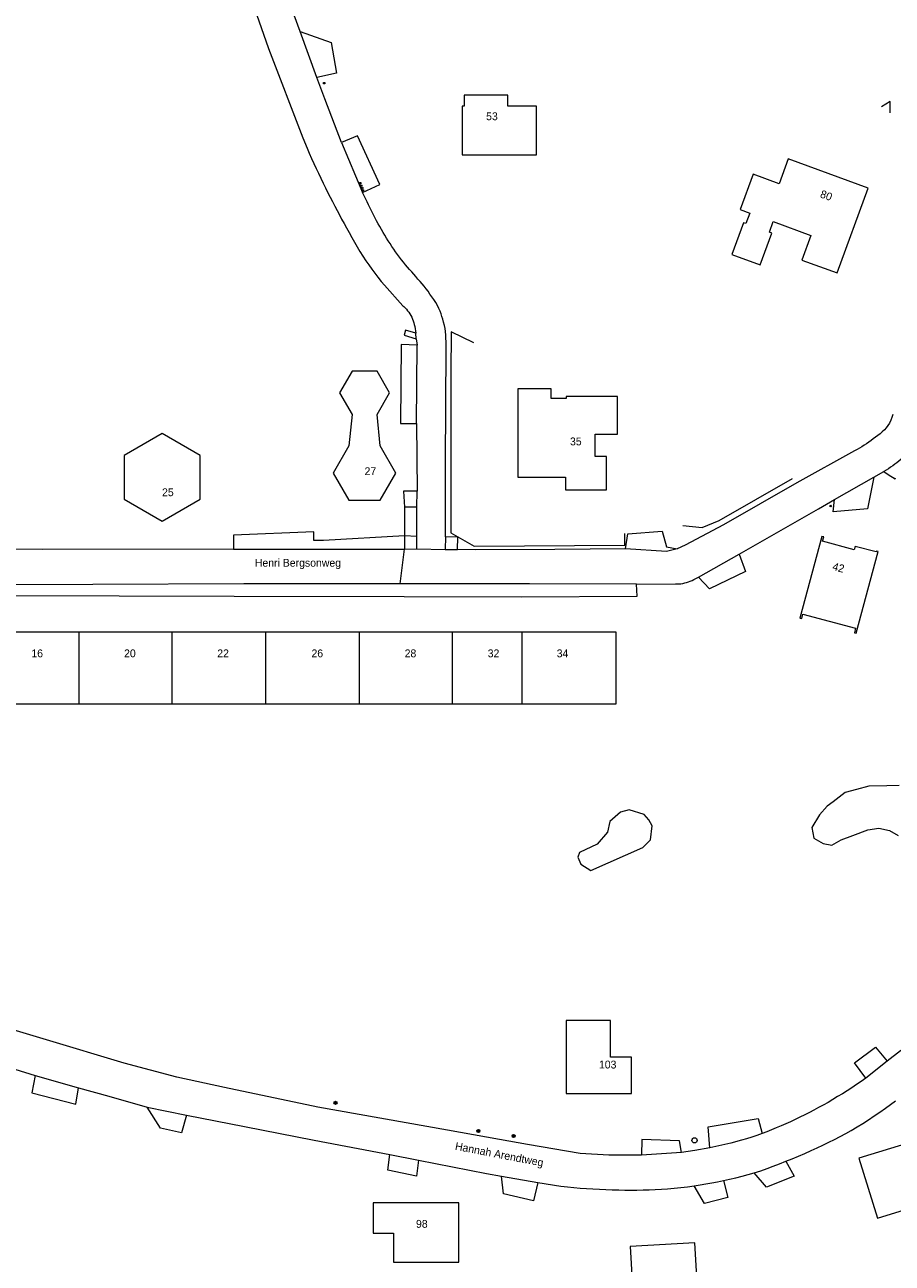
# Model space of a CAD drawing. Header units: metres. Extents: x 138165 to 154469, y 480134 to 494189.
# Tile 362 of 656: x 150125 to 150263, y 482524 to 482721. Entities that reach past the tile are written whole.
import ezdxf

# ---------------------------------------------------------------- set-up
doc = ezdxf.new("R2010")
doc.units = ezdxf.units.M
doc.header["$LTSCALE"] = 0.001
doc.header["$MEASUREMENT"] = 0
for name, color, linetype, lineweight in [('Level 5', 7, 'Continuous', 0), ('TOP-L-terrein schutting raster hek leuning', 7, 'Continuous', 0), ('TOP-L-topo objecten punt', 7, 'Continuous', 0), ('TOP-L-topo objecten vlak', 7, 'Continuous', 0), ('TOP-T-topo huisnummering naamgeving', 7, 'Continuous', 0)]:
    doc.layers.add(name, color=color, linetype=linetype, lineweight=lineweight)
doc.styles.add('Style-INTL_ISO', font='INTL_ISO.shx')

# ---------------------------------------------------------------- blocks, each defined once
blk = doc.blocks.new('24')
at = {"layer": 'TOP-L-topo objecten punt', "color": 7, "linetype": 'Continuous', "lineweight": 0}
for radius in [0.025, 0.0182, 0.0115, 0.005]:
    blk.add_circle((0, 0), radius, dxfattribs=at)
blk = doc.blocks.new('*U13')
at = {"layer": 'Level 5', "color": 7, "linetype": 'Continuous', "lineweight": 0}
blk.add_circle((0, 0), 0.0415, dxfattribs=at)
blk = doc.blocks.new('150')
at = {"layer": 'Level 5', "color": 7, "linetype": 'Continuous', "lineweight": 0}
blk.add_blockref('*U13', (0, 0), dxfattribs=at)
blk = doc.blocks.new('10')
at = {"layer": 'TOP-L-topo objecten punt', "linetype": 'Continuous', "lineweight": 0}
blk.add_circle((0, 0), 0.0125, dxfattribs=at)

msp = doc.modelspace()

# ---------------------------------------------------------------- linework, layer by layer
at = {"layer": 'TOP-L-terrein schutting raster hek leuning', "flags": 128}
for points in [[(150263.15, 482707.44), (150263.13, 482709.26), (150261.78, 482708.41)], [(150196.73, 482670.75), (150193.11, 482672.51), (150193.06, 482665.87), (150193.06, 482645.01), (150193.06, 482640.43), (150196.74, 482638.29), (150220.81, 482638.47), (150220.81, 482640.32)], [(150230.05, 482641.59), (150233.15, 482641.31), (150235.86, 482642.43), (150247.53, 482649.1)]]:
    msp.add_lwpolyline(points, dxfattribs=at)
at = {"layer": 'TOP-L-topo objecten vlak', "flags": 128}
for points in [[(150168.99, 482720.43), (150166.86, 482726.28), (150165.07, 482731.68), (150163.78, 482735.5), (150162.38, 482738.51), (150162.09, 482738.6), (150160.8, 482741.82), (150157.81, 482749.26), (150156.31, 482752.77)], [(150160.12, 482728.7), (150163.97, 482717.69), (150169.4, 482703.45), (150170.11, 482701.81), (150170.46, 482700.99), (150170.83, 482700.18), (150171.2, 482699.37), (150171.56, 482698.58), (150171.92, 482697.8), (150172.3, 482697.03), (150172.67, 482696.25), (150173.05, 482695.48), (150173.43, 482694.7), (150173.79, 482693.99), (150174.15, 482693.29), (150174.51, 482692.58), (150174.88, 482691.88), (150175.25, 482691.17), (150175.62, 482690.47), (150176, 482689.78), (150176.39, 482689.08), (150176.81, 482688.33), (150177.23, 482687.57), (150177.65, 482686.81), (150178.09, 482686.06), (150178.53, 482685.32), (150178.99, 482684.58), (150179.47, 482683.86), (150179.93, 482683.18), (150180.41, 482682.52), (150180.9, 482681.85), (150181.4, 482681.21), (150181.92, 482680.56), (150182.44, 482679.93), (150185.4, 482676.67), (150185.53, 482676.55), (150185.75, 482676.33), (150185.95, 482676.1), (150186.15, 482675.87), (150186.33, 482675.62), (150186.5, 482675.36), (150186.65, 482675.1), (150186.79, 482674.83), (150186.92, 482674.55), (150187.03, 482674.26), (150187.13, 482673.97), (150187.21, 482673.68), (150187.27, 482673.38), (150187.48, 482672.31)], [(150168.99, 482720.43), (150173.96, 482718.67), (150174.77, 482713.76), (150171.65, 482713.1)], [(150171.65, 482713.1), (150168.99, 482720.43)], [(150175.61, 482702.7), (150172.93, 482709.67), (150171.65, 482713.1)], [(150195.18, 482708.52), (150194.83, 482708.52), (150194.83, 482700.76), (150206.7, 482700.76), (150206.7, 482708.52), (150202.15, 482708.52), (150202.15, 482710.27), (150195.18, 482710.27), (150195.18, 482708.52)], [(150178.94, 482694.76), (150181.73, 482695.99), (150178.15, 482703.79), (150175.61, 482702.7)], [(150175.61, 482702.7), (150178.94, 482694.76)], [(150246.84, 482700.09), (150245.41, 482696.14), (150241.27, 482697.64), (150239.22, 482692.01), (150240.72, 482691.46), (150240.11, 482689.77), (150239.73, 482689.9), (150237.89, 482684.83), (150242.4, 482683.19), (150244.24, 482688.26), (150243.87, 482688.4), (150244.48, 482690.09), (150250.5, 482687.9), (150249.06, 482683.95), (150254.7, 482681.9), (150259.62, 482695.43), (150246.84, 482700.09)], [(150192.2, 482639.81), (150192.2, 482651.54), (150192.29, 482669.98), (150192.29, 482670.37), (150192.26, 482672.05), (150192.11, 482673.05), (150192.01, 482673.54), (150191.89, 482674.03), (150191.75, 482674.52), (150191.62, 482674.96), (150191.47, 482675.4), (150191.31, 482675.83), (150191.13, 482676.25), (150190.89, 482676.73), (150190.62, 482677.2), (150190.33, 482677.65), (150190.03, 482678.1), (150189.71, 482678.54), (150189.4, 482678.98), (150189.09, 482679.38), (150188.77, 482679.77), (150188.45, 482680.16), (150188.12, 482680.54), (150187.79, 482680.92), (150187.46, 482681.31), (150187.13, 482681.69), (150186.8, 482682.08), (150186.46, 482682.46), (150186.13, 482682.84), (150185.8, 482683.22), (150185.48, 482683.61), (150185.16, 482684.01), (150184.84, 482684.42), (150184.53, 482684.85), (150184.23, 482685.28), (150183.93, 482685.71), (150183.63, 482686.14), (150183.35, 482686.58), (150183.06, 482687.02), (150182.78, 482687.47), (150182.5, 482687.92), (150182.23, 482688.38), (150181.97, 482688.84), (150181.71, 482689.3), (150181.45, 482689.76), (150181.2, 482690.22), (150180.98, 482690.65), (150180.75, 482691.07), (150180.53, 482691.5), (150180.32, 482691.92), (150180.11, 482692.35), (150179.9, 482692.78), (150179.69, 482693.22), (150178.94, 482694.76)], [(150187.48, 482672.31), (150185.79, 482672.79), (150185.6, 482671.96), (150187.51, 482671.41)], [(150187.51, 482671.41), (150187.48, 482672.31)], [(150187.65, 482670.4), (150185.1, 482670.49), (150185.02, 482657.9), (150187.57, 482657.88)], [(150187.51, 482671.41), (150187.65, 482670.4)], [(150187.57, 482657.88), (150187.65, 482670.4)], [(150175.27, 482662.77), (150177.27, 482659.31), (150176.77, 482654.31), (150174.27, 482649.98), (150176.77, 482645.65), (150181.77, 482645.65), (150184.27, 482649.98), (150181.77, 482654.31), (150181.27, 482659.31), (150183.27, 482662.77), (150181.27, 482666.23), (150177.27, 482666.23), (150175.27, 482662.77)], [(150203.75, 482663.4), (150203.75, 482649.3), (150211.35, 482649.3), (150211.35, 482647.3), (150217.85, 482647.3), (150217.85, 482652.6), (150216.05, 482652.6), (150216.05, 482656.2), (150219.65, 482656.2), (150219.65, 482662.2), (150211.45, 482662.2), (150211.46, 482661.85), (150209.05, 482661.85), (150209.05, 482663.4), (150203.75, 482663.4)], [(150263.55, 482659.3), (150263.4, 482658.84), (150263.23, 482658.39), (150263.02, 482657.96), (150262.77, 482657.55), (150262.51, 482657.19), (150262.21, 482656.86), (150261.88, 482656.55), (150261.53, 482656.26), (150261.17, 482655.99), (150260.8, 482655.72), (150260.44, 482655.44), (150260.09, 482655.18), (150259.73, 482654.91), (150259.36, 482654.66), (150258.99, 482654.42), (150258.62, 482654.18), (150258.24, 482653.95), (150257.85, 482653.73), (150257.46, 482653.52), (150248.24, 482648.41), (150236.56, 482641.73), (150230.42, 482638.49), (150229.17, 482637.9)], [(150187.57, 482657.88), (150187.65, 482647.07)], [(150153.02, 482645.79), (150153.02, 482652.79), (150146.96, 482656.29), (150140.9, 482652.79), (150140.9, 482645.79), (150146.96, 482642.29), (150153.02, 482645.79)], [(150265.75, 482652.98), (150265.45, 482652.69), (150265.15, 482652.41), (150264.85, 482652.15), (150264.53, 482651.88), (150264.21, 482651.63), (150263.88, 482651.38), (150263.54, 482651.13), (150263.2, 482650.9), (150262.85, 482650.67), (150262.14, 482650.25)], [(150260.52, 482649.34), (150259.53, 482644.27), (150254.06, 482643.78), (150254.27, 482645.74)], [(150254.27, 482645.74), (150260.52, 482649.34)], [(150260.52, 482649.34), (150262.14, 482650.25)], [(150262.14, 482650.25), (150262.82, 482649.77), (150263.92, 482649.08), (150263.99, 482649.21)], [(150187.65, 482647.07), (150185.47, 482647.08), (150185.67, 482644.54)], [(150187.64, 482644.52), (150187.65, 482647.07)], [(150185.67, 482644.54), (150185.66, 482639.94)], [(150187.64, 482644.52), (150185.67, 482644.54)], [(150187.63, 482639.87), (150187.64, 482644.52)], [(150239.05, 482637.02), (150251.68, 482644.28), (150254.27, 482645.74)], [(150185.66, 482639.94), (150172.7, 482639.24), (150171.19, 482639.22), (150171.16, 482640.6), (150158.34, 482640.07), (150158.35, 482637.86)], [(150220.89, 482637.87), (150221.29, 482640.28), (150226.77, 482640.72), (150227.46, 482638.23), (150229.17, 482637.9)], [(150185.66, 482639.94), (150185.66, 482637.85)], [(150187.63, 482639.87), (150185.66, 482639.94)], [(150187.64, 482637.88), (150187.63, 482639.87)], [(150192.2, 482639.81), (150192.14, 482637.81)], [(150194.12, 482637.77), (150194.15, 482639.77), (150192.2, 482639.81)], [(150249.21, 482627.48), (150257.62, 482625.22), (150257.42, 482624.51), (150257.71, 482624.43), (150261.22, 482637.47), (150260.93, 482637.54), (150260.89, 482637.39), (150257.55, 482638.28), (150257.4, 482637.72), (150252.33, 482639.09), (150252.53, 482639.8), (150252.24, 482639.88), (150248.73, 482626.84), (150249.02, 482626.76), (150249.21, 482627.48)], [(150158.35, 482637.86), (150127.81, 482637.79), (150114.42, 482637.89)], [(150158.35, 482637.86), (150175.84, 482637.83), (150185.66, 482637.85)], [(150184.98, 482632.28), (150185.66, 482637.85)], [(150185.66, 482637.85), (150187.64, 482637.88)], [(150187.64, 482637.88), (150192.14, 482637.81)], [(150192.14, 482637.81), (150194.12, 482637.77)], [(150220.89, 482637.87), (150209.61, 482637.78), (150196.98, 482637.72), (150194.12, 482637.77)], [(150229.17, 482637.9), (150227.47, 482637.48), (150220.89, 482637.87)], [(150239.05, 482637.02), (150240.07, 482634.29), (150234.29, 482631.51), (150232.57, 482633.37)], [(150232.57, 482633.37), (150239.05, 482637.02)], [(150109.83, 482632.62), (150109.69, 482630.44), (150140.11, 482630.38), (150158.48, 482630.32), (150185.61, 482630.31), (150204.29, 482630.25), (150222.76, 482630.32), (150222.65, 482632.25)], [(150184.98, 482632.28), (150160.01, 482632.29), (150135.94, 482632.21), (150120.32, 482632.17), (150113.84, 482632.22), (150111.33, 482632.29), (150111.02, 482632.34), (150110.73, 482632.41), (150110.43, 482632.47), (150110.13, 482632.54), (150109.83, 482632.62)], [(150222.65, 482632.25), (150228.86, 482632.28), (150228.95, 482632.28), (150229.11, 482632.28), (150229.42, 482632.3), (150229.73, 482632.33), (150230.04, 482632.38), (150230.35, 482632.45), (150230.65, 482632.53), (150230.95, 482632.62), (150231.24, 482632.73), (150231.52, 482632.86), (150231.8, 482633), (150232.57, 482633.37)], [(150222.65, 482632.25), (150205.61, 482632.28), (150184.98, 482632.28)], [(150133.69, 482624.59), (150118.79, 482624.59)], [(150133.69, 482624.59), (150133.69, 482613.16)], [(150148.59, 482624.59), (150133.69, 482624.59)], [(150163.49, 482624.59), (150148.59, 482624.59)], [(150148.59, 482613.16), (150148.59, 482624.59)], [(150163.49, 482624.59), (150163.49, 482613.16)], [(150178.39, 482624.59), (150163.49, 482624.59)], [(150193.29, 482624.59), (150178.39, 482624.59)], [(150178.39, 482624.59), (150178.39, 482613.16)], [(150204.43, 482624.59), (150193.29, 482624.59)], [(150193.29, 482613.16), (150193.29, 482624.59)], [(150204.43, 482613.16), (150219.43, 482613.16), (150219.43, 482624.59), (150204.43, 482624.59)], [(150204.43, 482613.16), (150204.43, 482624.59)], [(150118.79, 482613.16), (150133.69, 482613.16)], [(150133.69, 482613.16), (150148.59, 482613.16)], [(150148.59, 482613.16), (150163.49, 482613.16)], [(150163.49, 482613.16), (150178.39, 482613.16)], [(150178.39, 482613.16), (150193.29, 482613.16)], [(150193.29, 482613.16), (150204.43, 482613.16)], [(150264.58, 482600.15), (150262.58, 482600.08), (150259.71, 482600.02), (150257.78, 482599.48), (150255.98, 482599.02), (150254.04, 482597.55)], [(150254.04, 482597.55), (150253.11, 482596.82), (150251.84, 482595.48), (150250.64, 482593.42), (150250.98, 482591.75), (150252.44, 482590.88), (150253.84, 482590.62), (150255.31, 482591.48), (150257.18, 482592.15), (150259.58, 482593.08), (150261.31, 482593.35), (150263.04, 482592.95), (150264.44, 482592.15)], [(150213.58, 482589.47), (150213.3, 482588.72), (150213.77, 482587.58), (150215.38, 482586.55), (150223.67, 482590.22), (150224.9, 482591.45), (150225.18, 482593.71), (150224.61, 482594.66), (150223.86, 482595.5), (150221.5, 482596.26), (150220.09, 482595.88), (150218.39, 482594.37), (150218.02, 482592.67), (150216.41, 482590.79), (150213.58, 482589.47)], [(150274.73, 482566.69), (150271.8, 482564.08), (150271.36, 482563.71), (150270.92, 482563.33), (150270.49, 482562.95), (150270.05, 482562.57), (150269.62, 482562.19), (150269.19, 482561.81), (150268.76, 482561.43), (150268.33, 482561.04), (150267.9, 482560.66), (150267.45, 482560.26), (150267.01, 482559.85), (150266.57, 482559.45), (150266.13, 482559.05), (150265.68, 482558.64), (150264.81, 482557.83), (150262.68, 482556.16)], [(150223.44, 482541.15), (150218.24, 482541.16), (150213.66, 482541.45), (150205.26, 482542.88), (150200.8, 482543.66), (150192.53, 482545.15), (150171.8, 482548.81), (150156.95, 482551.98), (150149.32, 482553.59), (150140.89, 482555.86), (150128.52, 482559.54), (150110.75, 482564.87)], [(150211.45, 482562.62), (150211.45, 482550.99), (150221.89, 482550.99), (150221.89, 482556.81), (150218.51, 482556.81), (150218.51, 482562.62), (150211.45, 482562.62)], [(150108.07, 482559.68), (150116.25, 482557.1), (150126.72, 482553.87)], [(150259.27, 482553.43), (150257.43, 482555.87), (150260.82, 482558.41), (150262.68, 482556.16)], [(150262.68, 482556.16), (150259.27, 482553.43)], [(150126.72, 482553.87), (150126.21, 482551.08), (150133.22, 482549.28), (150133.63, 482551.88)], [(150126.72, 482553.87), (150133.63, 482551.88)], [(150133.63, 482551.88), (150138.45, 482550.6), (150144.59, 482548.8)], [(150259.27, 482553.43), (150258.5, 482552.91), (150257.77, 482552.41), (150257.02, 482551.92), (150256.27, 482551.44), (150255.52, 482550.96), (150254.76, 482550.5), (150253.99, 482550.04), (150253.22, 482549.59), (150252.44, 482549.15), (150251.71, 482548.75), (150250.98, 482548.35), (150250.24, 482547.97), (150249.5, 482547.59), (150248.75, 482547.21), (150248, 482546.85), (150247.24, 482546.49), (150246.48, 482546.15), (150245.72, 482545.82), (150244.97, 482545.5), (150244.21, 482545.19), (150243.45, 482544.89), (150242.69, 482544.6)], [(150246.49, 482540.18), (150247.51, 482540.59), (150248.51, 482541.01), (150249.51, 482541.45), (150250.51, 482541.89), (150251.5, 482542.35), (150252.42, 482542.78), (150253.33, 482543.22), (150254.24, 482543.67), (150255.14, 482544.14), (150256.04, 482544.62), (150256.92, 482545.11), (150257.86, 482545.66), (150258.78, 482546.23), (150259.7, 482546.82), (150260.61, 482547.42), (150261.5, 482548.04), (150262.39, 482548.67), (150263.18, 482549.25), (150263.97, 482549.85)], [(150150.87, 482547.56), (150150.07, 482544.7), (150146.71, 482545.45), (150144.59, 482548.8)], [(150144.59, 482548.8), (150150.87, 482547.56)], [(150150.87, 482547.56), (150160.14, 482545.73), (150171.25, 482543.57), (150183.31, 482541.27)], [(150234.39, 482542.35), (150234.1, 482545.66), (150242.07, 482547), (150242.69, 482544.6)], [(150242.69, 482544.6), (150241.87, 482544.31), (150241.05, 482544.04), (150240.23, 482543.77), (150239.39, 482543.53), (150237.72, 482543.07), (150234.39, 482542.35)], [(150261.09, 482531.1), (150275.57, 482535.56), (150272.62, 482545.12), (150258.14, 482540.66), (150261.09, 482531.1)], [(150229.85, 482541.6), (150229.51, 482543.47), (150223.49, 482543.66), (150223.44, 482541.15)], [(150234.39, 482542.35), (150231.95, 482541.89), (150229.85, 482541.6)], [(150187.9, 482540.37), (150187.55, 482537.83), (150182.99, 482538.77), (150183.31, 482541.27)], [(150183.31, 482541.27), (150187.9, 482540.37)], [(150187.9, 482540.37), (150198.71, 482538.24), (150201.13, 482537.8)], [(150229.85, 482541.6), (150223.44, 482541.15)], [(150246.49, 482540.18), (150247.82, 482537.8), (150243.4, 482536.04), (150241.45, 482538.35)], [(150241.45, 482538.35), (150242.48, 482538.68), (150243.49, 482539.03), (150244.49, 482539.4), (150245.5, 482539.79), (150246.49, 482540.18)], [(150206.93, 482536.8), (150206.24, 482533.86), (150201.43, 482535), (150201.13, 482537.8)], [(150201.13, 482537.8), (150206.93, 482536.8)], [(150236.53, 482537.1), (150237.52, 482537.32), (150238.51, 482537.55), (150239.5, 482537.8), (150240.48, 482538.07), (150241.45, 482538.35)], [(150206.93, 482536.8), (150210.61, 482536.22), (150211.63, 482536.11), (150212.65, 482536.01), (150213.67, 482535.92), (150214.7, 482535.84), (150215.72, 482535.78), (150216.74, 482535.72), (150217.77, 482535.67), (150218.79, 482535.64), (150219.82, 482535.61), (150220.79, 482535.6), (150221.77, 482535.59), (150222.74, 482535.59), (150223.71, 482535.61), (150224.69, 482535.63), (150225.66, 482535.67), (150226.63, 482535.72), (150227.6, 482535.79), (150228.68, 482535.89), (150229.75, 482536), (150230.82, 482536.13), (150231.89, 482536.28)], [(150236.53, 482537.1), (150237.26, 482534.4), (150233.53, 482533.47), (150231.89, 482536.28)], [(150231.89, 482536.28), (150232.82, 482536.41), (150233.75, 482536.57), (150234.68, 482536.73), (150235.61, 482536.91), (150236.53, 482537.1)], [(150183.87, 482528.74), (150183.87, 482524.08), (150194.32, 482524.08), (150194.32, 482533.58), (150180.63, 482533.58), (150180.63, 482528.74), (150183.87, 482528.74)], [(150231.97, 482527.2), (150221.65, 482526.6), (150222.55, 482511.08), (150236.28, 482511.88), (150235.95, 482517.42), (150232.55, 482517.22), (150231.97, 482527.2)]]:
    msp.add_lwpolyline(points, dxfattribs=at)

# ---------------------------------------------------------------- block references
at = {"layer": 'TOP-L-topo objecten punt', "xscale": 10, "yscale": 10, "zscale": 10}
for name, p in [('10', (150172.83, 482712.17)), ('10', (150178.57, 482696.22)), ('10', (150178.73, 482695.82)), ('10', (150178.89, 482695.46)), ('10', (150179.03, 482695.08)), ('10', (150253.65, 482644.71)), ('24', (150174.64, 482549.51)), ('24', (150197.44, 482545.03)), ('24', (150203.06, 482544.23)), ('150', (150231.92, 482543.52))]:
    msp.add_blockref(name, p, dxfattribs=at)

# ---------------------------------------------------------------- texts
at = {"layer": 'TOP-T-topo huisnummering naamgeving', "style": 'Style-INTL_ISO'}
for s, p in [('53', (150198.67, 482706.27)), ('35', (150212.05, 482654.4)), ('27', (150179.27, 482649.65)), ('25', (150146.96, 482646.29)), ('Henri Bergsonweg', (150161.77, 482635.04)), ('16', (150126.11, 482620.59)), ('20', (150140.9, 482620.59)), ('22', (150155.77, 482620.59)), ('26', (150170.8, 482620.59)), ('28', (150185.67, 482620.59)), ('32', (150198.92, 482620.59)), ('34', (150209.93, 482620.59)), ('103', (150216.67, 482554.99)), ('98', (150187.48, 482529.58))]:
    msp.add_text(s, height=1.25, dxfattribs=at).set_placement(p)
for s, rotation, p in [('80', 340, (150251.86, 482694)), ('42', 345, (150253.83, 482634.54)), ('Hannah Arendtweg', 349.1, (150193.64, 482542.04))]:
    msp.add_text(s, height=1.25, rotation=rotation, dxfattribs=at).set_placement(p)

doc.saveas('drawing.dxf')
